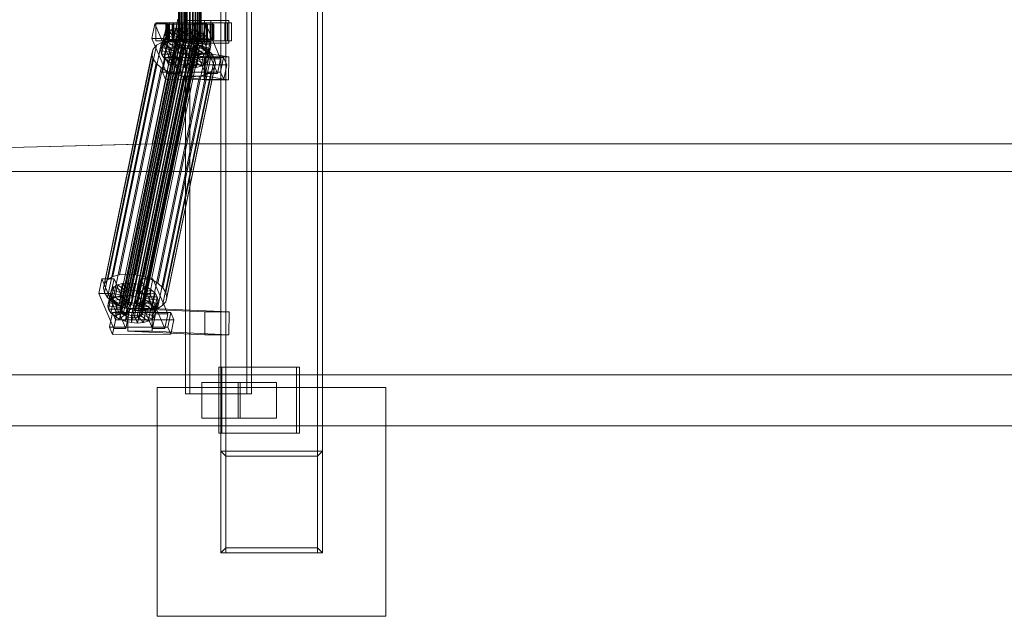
# Model space of a CAD drawing. Header units: millimetres. Extents: x -4395 to 65662, y -65530 to 6847.
# Tile 615 of 656: x 16249 to 17024, y -18600 to -18130. Entities that reach past the tile are written whole.
import ezdxf

# ---------------------------------------------------------------- set-up
doc = ezdxf.new("R2010")
doc.units = ezdxf.units.MM
doc.layers.add('superior_C02', color=7, linetype='Continuous', lineweight=0)

msp = doc.modelspace()

# ---------------------------------------------------------------- linework, layer by layer
at = {"layer": 'superior_C02'}
for p, q in [((16406.947, -17450), (16406.947, -18550)), ((16410.947, -18550), (16410.947, -17450)), ((16482.947, -17450), (16482.947, -18550)), ((16486.947, -18550), (16486.947, -17450)), ((16379.065, -17575), (16379.065, -18425)), ((16382.642, -18425), (16382.642, -17575)), ((16427.556, -18425), (16427.556, -17575)), ((16431.133, -17575), (16431.133, -18425)), ((16373.574, -18148), (16373.574, -17852)), ((16373.785, -18148), (16373.785, -17852)), ((16373.975, -18148), (16373.975, -17852)), ((16374.595, -18148), (16374.595, -17852)), ((16374.962, -18148), (16374.962, -17852)), ((16375.948, -18148), (16375.948, -17852)), ((16376.467, -18148), (16376.467, -17852)), ((16377.752, -18148), (16377.752, -17852)), ((16378.388, -18148), (16378.388, -17852)), ((16379.884, -18148), (16379.884, -17852)), ((16380.594, -18148), (16380.594, -17852)), ((16382.199, -18148), (16382.199, -17852)), ((16382.934, -18148), (16382.934, -17852)), ((16384.539, -18148), (16384.539, -17852)), ((16385.249, -18148), (16385.249, -17852)), ((16386.744, -18148), (16386.744, -17852)), ((16387.381, -18148), (16387.381, -17852)), ((16388.665, -18148), (16388.665, -17852)), ((16389.185, -18148), (16389.185, -17852)), ((16390.17, -18148), (16390.17, -17852)), ((16390.538, -18148), (16390.538, -17852)), ((16391.157, -17852), (16391.157, -18148)), ((16391.347, -18148), (16391.347, -17852)), ((16391.559, -18148), (16391.559, -17852)), ((16373.217, -18130), (16352.815, -18228.298)), ((16354.593, -18228.298), (16374.996, -18130)), ((16398.967, -18131), (16379.876, -18131)), ((16379.876, -18131), (16379.876, -18149)), ((16394.063, -18131), (16379.876, -18131)), ((16394.063, -18149), (16394.063, -18131)), ((16394.063, -18131), (16413.154, -18131)), ((16398.967, -18149), (16398.967, -18131)), ((16398.967, -18131), (16413.154, -18131)), ((16413.154, -18131), (16413.154, -18149)), ((16354.977, -18133.859), (16352.597, -18145.327)), ((16364.523, -18133.847), (16354.977, -18133.859)), ((16366.728, -18161.391), (16354.977, -18133.859)), ((16365.211, -18133), (16355.665, -18133)), ((16355.665, -18133), (16355.665, -18147)), ((16369.972, -18133), (16355.665, -18133)), ((16362.142, -18145.315), (16364.523, -18133.847)), ((16364.028, -18134), (16363.582, -18134)), ((16363.582, -18134), (16373.574, -18134)), ((16363.582, -18146), (16363.582, -18134)), ((16363.582, -18134), (16364.43, -18134)), ((16365.737, -18134), (16364.028, -18134)), ((16364.028, -18134), (16373.785, -18134)), ((16364.028, -18146), (16364.028, -18134)), ((16367.387, -18138.419), (16364.37, -18140.156)), ((16364.43, -18134), (16373.975, -18134)), ((16364.43, -18146), (16364.43, -18134)), ((16364.43, -18134), (16366.513, -18134)), ((16364.523, -18133.847), (16376.273, -18161.379)), ((16365.211, -18147), (16365.211, -18133)), ((16365.211, -18133), (16379.517, -18133)), ((16365.347, -18148.249), (16367.387, -18138.419)), ((16368.594, -18134), (16365.737, -18134)), ((16365.737, -18134), (16374.595, -18134)), ((16365.737, -18146), (16365.737, -18134)), ((16412.331, -18133), (16366.512, -18133)), ((16366.512, -18133), (16366.512, -18147)), ((16369.493, -18133), (16366.512, -18133)), ((16366.513, -18134), (16374.962, -18134)), ((16366.513, -18146), (16366.513, -18134)), ((16366.513, -18134), (16369.691, -18134)), ((16371.296, -18137.325), (16367.387, -18138.419)), ((16367.387, -18138.419), (16374.28, -18143.38)), ((16372.402, -18134), (16368.594, -18134)), ((16368.594, -18134), (16375.948, -18134)), ((16368.594, -18146), (16368.594, -18134)), ((16369.256, -18147.155), (16371.296, -18137.325)), ((16369.493, -18147), (16369.493, -18133)), ((16369.493, -18133), (16415.311, -18133)), ((16369.691, -18134), (16376.467, -18134)), ((16369.691, -18146), (16369.691, -18134)), ((16369.691, -18134), (16373.746, -18134)), ((16369.972, -18147), (16369.972, -18133)), ((16369.972, -18133), (16379.517, -18133)), ((16375.832, -18136.948), (16371.296, -18137.325)), ((16371.296, -18137.325), (16376.131, -18142.862)), ((16376.903, -18134), (16372.402, -18134)), ((16372.402, -18134), (16377.752, -18134)), ((16372.402, -18146), (16372.402, -18134)), ((16373.574, -18134), (16373.785, -18134)), ((16373.574, -18134), (16373.574, -18146)), ((16373.975, -18134), (16373.574, -18134)), ((16373.746, -18134), (16378.388, -18134)), ((16373.746, -18146), (16373.746, -18134)), ((16373.746, -18134), (16378.402, -18134)), ((16373.785, -18134), (16374.595, -18134)), ((16373.785, -18134), (16373.785, -18146)), ((16373.792, -18146.777), (16375.832, -18136.948)), ((16373.975, -18134), (16373.975, -18146)), ((16374.962, -18134), (16373.975, -18134)), ((16374.595, -18134), (16375.948, -18134)), ((16374.595, -18134), (16374.595, -18146)), ((16374.962, -18134), (16374.962, -18146)), ((16376.467, -18134), (16374.962, -18134)), ((16380.684, -18137.313), (16375.832, -18136.948)), ((16375.832, -18136.948), (16378.28, -18142.683)), ((16375.948, -18134), (16377.752, -18134)), ((16375.948, -18134), (16375.948, -18146)), ((16376.467, -18134), (16376.467, -18146)), ((16378.388, -18134), (16376.467, -18134)), ((16381.79, -18134), (16376.903, -18134)), ((16376.903, -18134), (16379.884, -18134)), ((16376.903, -18146), (16376.903, -18134)), ((16377.752, -18134), (16379.884, -18134)), ((16377.752, -18134), (16377.752, -18146)), ((16378.388, -18134), (16378.388, -18146)), ((16380.594, -18134), (16378.388, -18134)), ((16378.402, -18134), (16380.594, -18134)), ((16378.402, -18146), (16378.402, -18134)), ((16378.402, -18134), (16383.342, -18134)), ((16378.644, -18147.143), (16380.684, -18137.313)), ((16379.517, -18133), (16379.517, -18147)), ((16379.884, -18134), (16382.199, -18134)), ((16379.884, -18134), (16379.884, -18146)), ((16380.684, -18137.313), (16380.578, -18142.856)), ((16380.594, -18134), (16380.594, -18146)), ((16382.934, -18134), (16380.594, -18134)), ((16385.523, -18138.396), (16380.684, -18137.313)), ((16386.73, -18134), (16381.79, -18134)), ((16381.79, -18134), (16382.199, -18134)), ((16381.79, -18146), (16381.79, -18134)), ((16382.199, -18134), (16384.539, -18134)), ((16382.199, -18134), (16382.199, -18146)), ((16385.523, -18138.396), (16382.871, -18143.369)), ((16383.342, -18134), (16382.934, -18134)), ((16382.934, -18134), (16382.934, -18146)), ((16385.249, -18134), (16382.934, -18134)), ((16385.523, -18133.821), (16383.142, -18145.289)), ((16383.342, -18146), (16383.342, -18134)), ((16383.342, -18134), (16388.229, -18134)), ((16383.483, -18148.226), (16385.523, -18138.396)), ((16386.73, -18134), (16384.539, -18134)), ((16384.539, -18134), (16386.744, -18134)), ((16384.539, -18134), (16384.539, -18146)), ((16388.229, -18134), (16385.249, -18134)), ((16385.249, -18134), (16385.249, -18146)), ((16387.381, -18134), (16385.249, -18134)), ((16395.068, -18133.809), (16385.523, -18133.821)), ((16397.273, -18161.353), (16385.523, -18133.821)), ((16390.019, -18140.123), (16385.523, -18138.396)), ((16395.757, -18133), (16386.211, -18133)), ((16386.211, -18133), (16386.211, -18147)), ((16400.518, -18133), (16386.211, -18133)), ((16391.386, -18134), (16386.73, -18134)), ((16386.73, -18146), (16386.73, -18134)), ((16391.386, -18134), (16386.744, -18134)), ((16386.744, -18134), (16388.665, -18134)), ((16386.744, -18134), (16386.744, -18146)), ((16392.73, -18134), (16387.381, -18134)), ((16387.381, -18134), (16387.381, -18146)), ((16389.185, -18134), (16387.381, -18134)), ((16388.229, -18146), (16388.229, -18134)), ((16388.229, -18134), (16392.73, -18134)), ((16395.441, -18134), (16388.665, -18134)), ((16388.665, -18134), (16390.17, -18134)), ((16388.665, -18134), (16388.665, -18146)), ((16396.539, -18134), (16389.185, -18134)), ((16389.185, -18134), (16389.185, -18146)), ((16390.538, -18134), (16389.185, -18134)), ((16398.619, -18134), (16390.17, -18134)), ((16390.17, -18134), (16391.157, -18134)), ((16390.17, -18134), (16390.17, -18146)), ((16399.395, -18134), (16390.538, -18134)), ((16390.538, -18134), (16390.538, -18146)), ((16391.347, -18134), (16390.538, -18134)), ((16391.157, -18134), (16400.703, -18134)), ((16391.157, -18146), (16391.157, -18134)), ((16391.157, -18134), (16391.559, -18134)), ((16401.104, -18134), (16391.347, -18134)), ((16391.347, -18134), (16391.347, -18146)), ((16391.559, -18134), (16391.347, -18134)), ((16395.441, -18134), (16391.386, -18134)), ((16391.386, -18146), (16391.386, -18134)), ((16401.55, -18134), (16391.559, -18134)), ((16391.559, -18134), (16391.559, -18146)), ((16392.688, -18145.277), (16395.068, -18133.809)), ((16392.73, -18146), (16392.73, -18134)), ((16392.73, -18134), (16396.539, -18134)), ((16395.068, -18133.809), (16406.819, -18161.341)), ((16398.619, -18134), (16395.441, -18134)), ((16395.441, -18146), (16395.441, -18134)), ((16395.757, -18147), (16395.757, -18133)), ((16395.757, -18133), (16410.063, -18133)), ((16396.539, -18146), (16396.539, -18134)), ((16396.539, -18134), (16399.395, -18134)), ((16400.703, -18134), (16398.619, -18134)), ((16398.619, -18146), (16398.619, -18134)), ((16399.395, -18146), (16399.395, -18134)), ((16399.395, -18134), (16401.104, -18134)), ((16400.518, -18147), (16400.518, -18133)), ((16400.518, -18133), (16410.063, -18133)), ((16400.703, -18134), (16400.703, -18146)), ((16401.55, -18134), (16400.703, -18134)), ((16401.104, -18146), (16401.104, -18134)), ((16401.104, -18134), (16401.55, -18134)), ((16401.55, -18146), (16401.55, -18134)), ((16410.063, -18133), (16410.063, -18147)), ((16412.331, -18147), (16412.331, -18133)), ((16412.331, -18133), (16415.311, -18133)), ((16415.311, -18133), (16415.311, -18147)), ((16327.227, -18331.197), (16365.481, -18146.887)), ((16327.579, -18358.68), (16371.955, -18144.881)), ((16327.857, -18360.017), (16372.232, -18146.218)), ((16327.906, -18357.434), (16372.282, -18143.635)), ((16328.815, -18356.363), (16373.191, -18142.565)), ((16330.244, -18355.541), (16374.62, -18141.742)), ((16332.096, -18355.022), (16376.471, -18141.224)), ((16333.29, -18330.692), (16371.545, -18146.383)), ((16334.244, -18354.844), (16378.62, -18141.045)), ((16336.543, -18355.017), (16380.918, -18141.218)), ((16338.835, -18355.53), (16383.211, -18141.731)), ((16339.777, -18331.181), (16378.032, -18146.872)), ((16340.964, -18356.348), (16385.34, -18142.549)), ((16342.786, -18357.415), (16387.161, -18143.617)), ((16344.176, -18358.659), (16388.551, -18144.861)), ((16389.414, -18146.196), (16345.039, -18359.995)), ((16352.597, -18145.327), (16362.142, -18145.315)), ((16352.597, -18145.327), (16364.347, -18172.859)), ((16359.721, -18154.877), (16361.761, -18145.047)), ((16365.481, -18146.887), (16360.255, -18148.35)), ((16360.411, -18152.246), (16362.451, -18142.416)), ((16362.451, -18142.416), (16361.761, -18145.047)), ((16361.761, -18145.047), (16371.615, -18146.52)), ((16361.761, -18145.047), (16362.347, -18147.868)), ((16373.893, -18172.847), (16362.142, -18145.315)), ((16362.33, -18149.985), (16364.37, -18140.156)), ((16364.37, -18140.156), (16362.451, -18142.416)), ((16362.451, -18142.416), (16371.942, -18145.274)), ((16373.574, -18146), (16363.582, -18146)), ((16363.582, -18146), (16364.028, -18146)), ((16364.43, -18146), (16363.582, -18146)), ((16373.785, -18146), (16364.028, -18146)), ((16364.028, -18146), (16365.737, -18146)), ((16364.37, -18140.156), (16372.85, -18144.203)), ((16373.975, -18146), (16364.43, -18146)), ((16366.513, -18146), (16364.43, -18146)), ((16371.545, -18146.383), (16365.481, -18146.887)), ((16374.595, -18146), (16365.737, -18146)), ((16365.737, -18146), (16368.594, -18146)), ((16374.962, -18146), (16366.513, -18146)), ((16369.691, -18146), (16366.513, -18146)), ((16375.948, -18146), (16368.594, -18146)), ((16368.594, -18146), (16372.402, -18146)), ((16369.256, -18147.155), (16373.792, -18146.777)), ((16371.615, -18146.52), (16369.574, -18156.35)), ((16376.467, -18146), (16369.691, -18146)), ((16373.746, -18146), (16369.691, -18146)), ((16371.942, -18145.274), (16369.901, -18155.103)), ((16372.85, -18144.203), (16370.81, -18154.033)), ((16378.032, -18146.872), (16371.545, -18146.383)), ((16371.615, -18146.52), (16371.942, -18145.274)), ((16371.892, -18147.856), (16371.615, -18146.52)), ((16371.942, -18145.274), (16372.85, -18144.203)), ((16372.282, -18143.635), (16371.955, -18144.881)), ((16371.955, -18144.881), (16372.232, -18146.218)), ((16372.232, -18146.218), (16373.095, -18147.554)), ((16374.28, -18143.38), (16372.239, -18153.21)), ((16373.191, -18142.565), (16372.282, -18143.635)), ((16377.752, -18146), (16372.402, -18146)), ((16372.402, -18146), (16376.903, -18146)), ((16372.85, -18144.203), (16374.28, -18143.38)), ((16374.62, -18141.742), (16373.191, -18142.565)), ((16373.785, -18146), (16373.574, -18146)), ((16373.574, -18146), (16373.975, -18146)), ((16378.388, -18146), (16373.746, -18146)), ((16378.402, -18146), (16373.746, -18146)), ((16374.595, -18146), (16373.785, -18146)), ((16376.24, -18152.513), (16373.792, -18146.777)), ((16373.792, -18146.777), (16378.644, -18147.143)), ((16373.975, -18146), (16374.962, -18146)), ((16376.131, -18142.862), (16374.091, -18152.692)), ((16374.28, -18143.38), (16376.131, -18142.862)), ((16375.948, -18146), (16374.595, -18146)), ((16376.471, -18141.224), (16374.62, -18141.742)), ((16374.962, -18146), (16376.467, -18146)), ((16377.752, -18146), (16375.948, -18146)), ((16376.131, -18142.862), (16378.28, -18142.683)), ((16378.28, -18142.683), (16376.24, -18152.513)), ((16376.467, -18146), (16378.388, -18146)), ((16378.62, -18141.045), (16376.471, -18141.224)), ((16379.884, -18146), (16376.903, -18146)), ((16376.903, -18146), (16381.79, -18146)), ((16379.884, -18146), (16377.752, -18146)), ((16384.501, -18148.32), (16378.032, -18146.872)), ((16378.28, -18142.683), (16380.578, -18142.856)), ((16378.388, -18146), (16380.594, -18146)), ((16380.594, -18146), (16378.402, -18146)), ((16383.342, -18146), (16378.402, -18146)), ((16380.578, -18142.856), (16378.538, -18152.686)), ((16380.918, -18141.218), (16378.62, -18141.045)), ((16382.199, -18146), (16379.884, -18146)), ((16380.578, -18142.856), (16382.871, -18143.369)), ((16380.594, -18146), (16382.934, -18146)), ((16382.871, -18143.369), (16380.83, -18153.199)), ((16383.211, -18141.731), (16380.918, -18141.218)), ((16382.199, -18146), (16381.79, -18146)), ((16381.79, -18146), (16386.73, -18146)), ((16384.539, -18146), (16382.199, -18146)), ((16382.871, -18143.369), (16385, -18144.188)), ((16382.934, -18146), (16383.342, -18146)), ((16382.934, -18146), (16385.249, -18146)), ((16385, -18144.188), (16382.96, -18154.017)), ((16383.142, -18145.289), (16392.688, -18145.277)), ((16383.142, -18145.289), (16394.893, -18172.821)), ((16385.34, -18142.549), (16383.211, -18141.731)), ((16388.229, -18146), (16383.342, -18146)), ((16386.744, -18146), (16384.539, -18146)), ((16384.539, -18146), (16386.73, -18146)), ((16386.821, -18145.255), (16384.781, -18155.085)), ((16390.019, -18140.123), (16385, -18144.188)), ((16385, -18144.188), (16386.821, -18145.255)), ((16385.249, -18146), (16388.229, -18146)), ((16385.249, -18146), (16387.381, -18146)), ((16387.161, -18143.617), (16385.34, -18142.549)), ((16388.211, -18146.499), (16386.171, -18156.329)), ((16386.73, -18146), (16391.386, -18146)), ((16388.665, -18146), (16386.744, -18146)), ((16386.744, -18146), (16391.386, -18146)), ((16393.864, -18142.377), (16386.821, -18145.255)), ((16386.821, -18145.255), (16388.211, -18146.499)), ((16388.551, -18144.861), (16387.161, -18143.617)), ((16387.381, -18146), (16392.73, -18146)), ((16387.381, -18146), (16389.185, -18146)), ((16387.978, -18149.953), (16390.019, -18140.123)), ((16396.798, -18145.003), (16388.211, -18146.499)), ((16388.211, -18146.499), (16389.074, -18147.835)), ((16392.73, -18146), (16388.229, -18146)), ((16389.414, -18146.196), (16388.551, -18144.861)), ((16390.17, -18146), (16388.665, -18146)), ((16388.665, -18146), (16395.441, -18146)), ((16389.185, -18146), (16396.539, -18146)), ((16389.185, -18146), (16390.538, -18146)), ((16389.692, -18147.533), (16389.414, -18146.196)), ((16393.864, -18142.377), (16390.019, -18140.123)), ((16391.157, -18146), (16390.17, -18146)), ((16390.17, -18146), (16398.619, -18146)), ((16390.538, -18146), (16399.395, -18146)), ((16390.538, -18146), (16391.347, -18146)), ((16400.703, -18146), (16391.157, -18146)), ((16391.559, -18146), (16391.157, -18146)), ((16391.347, -18146), (16401.104, -18146)), ((16391.347, -18146), (16391.559, -18146)), ((16391.386, -18146), (16395.441, -18146)), ((16391.559, -18146), (16401.55, -18146)), ((16391.824, -18152.207), (16393.864, -18142.377)), ((16404.438, -18172.809), (16392.688, -18145.277)), ((16396.539, -18146), (16392.73, -18146)), ((16396.798, -18145.003), (16393.864, -18142.377)), ((16394.757, -18154.833), (16396.798, -18145.003)), ((16395.441, -18146), (16398.619, -18146)), ((16399.395, -18146), (16396.539, -18146)), ((16398.62, -18147.823), (16396.798, -18145.003)), ((16398.619, -18146), (16400.703, -18146)), ((16401.104, -18146), (16399.395, -18146)), ((16400.703, -18146), (16401.55, -18146)), ((16401.55, -18146), (16401.104, -18146)), ((16315.402, -18338.003), (16353.656, -18153.694)), ((16317.967, -18334.981), (16356.222, -18150.672)), ((16322, -18332.659), (16360.255, -18148.35)), ((16328.72, -18361.352), (16373.095, -18147.554)), ((16330.109, -18362.596), (16374.485, -18148.798)), ((16331.931, -18363.664), (16376.306, -18149.865)), ((16334.06, -18364.482), (16378.436, -18150.683)), ((16336.352, -18364.995), (16380.728, -18151.196)), ((16338.651, -18365.168), (16383.026, -18151.369)), ((16340.799, -18364.989), (16385.175, -18151.191)), ((16342.651, -18364.471), (16387.027, -18150.672)), ((16344.08, -18363.648), (16388.456, -18149.85)), ((16344.989, -18362.578), (16389.365, -18148.779)), ((16345.316, -18361.332), (16389.692, -18147.533)), ((16346.246, -18332.629), (16384.501, -18148.32)), ((16352.255, -18334.938), (16390.51, -18150.629)), ((16353.656, -18153.694), (16352.734, -18157.211)), ((16356.222, -18150.672), (16353.656, -18153.694)), ((16355.665, -18147), (16365.211, -18147)), ((16355.665, -18147), (16369.972, -18147)), ((16360.255, -18148.35), (16356.222, -18150.672)), ((16357.396, -18337.95), (16395.651, -18153.641)), ((16359.721, -18154.877), (16360.411, -18152.246)), ((16360.306, -18157.698), (16362.347, -18147.868)), ((16360.411, -18152.246), (16362.33, -18149.985)), ((16369.901, -18155.103), (16360.411, -18152.246)), ((16362.128, -18160.518), (16364.168, -18150.688)), ((16362.33, -18149.985), (16365.347, -18148.249)), ((16370.81, -18154.033), (16362.33, -18149.985)), ((16362.347, -18147.868), (16371.892, -18147.856)), ((16362.347, -18147.868), (16364.168, -18150.688)), ((16364.168, -18150.688), (16372.755, -18149.192)), ((16364.168, -18150.688), (16367.102, -18153.314)), ((16365.062, -18163.144), (16367.102, -18153.314)), ((16379.517, -18147), (16365.211, -18147)), ((16365.347, -18148.249), (16369.256, -18147.155)), ((16372.239, -18153.21), (16365.347, -18148.249)), ((16366.512, -18147), (16412.331, -18147)), ((16366.512, -18147), (16369.493, -18147)), ((16367.102, -18153.314), (16374.145, -18150.436)), ((16367.102, -18153.314), (16370.948, -18155.567)), ((16374.091, -18152.692), (16369.256, -18147.155)), ((16415.311, -18147), (16369.493, -18147)), ((16371.892, -18147.856), (16369.852, -18157.686)), ((16370.81, -18154.033), (16369.901, -18155.103)), ((16379.517, -18147), (16369.972, -18147)), ((16372.755, -18149.192), (16370.715, -18159.022)), ((16372.239, -18153.21), (16370.81, -18154.033)), ((16370.948, -18155.567), (16375.966, -18151.503)), ((16372.755, -18149.192), (16371.892, -18147.856)), ((16374.145, -18150.436), (16372.104, -18160.266)), ((16374.091, -18152.692), (16372.239, -18153.21)), ((16374.145, -18150.436), (16372.755, -18149.192)), ((16373.095, -18147.554), (16374.485, -18148.798)), ((16373.975, -18148), (16373.574, -18148)), ((16373.574, -18148), (16373.785, -18148)), ((16373.785, -18148), (16374.595, -18148)), ((16375.966, -18151.503), (16373.926, -18161.333)), ((16374.962, -18148), (16373.975, -18148)), ((16376.24, -18152.513), (16374.091, -18152.692)), ((16375.966, -18151.503), (16374.145, -18150.436)), ((16374.485, -18148.798), (16376.306, -18149.865)), ((16374.595, -18148), (16375.948, -18148)), ((16376.467, -18148), (16374.962, -18148)), ((16375.443, -18157.295), (16378.096, -18152.321)), ((16375.948, -18148), (16377.752, -18148)), ((16378.096, -18152.321), (16375.966, -18151.503)), ((16378.096, -18152.321), (16376.055, -18162.151)), ((16378.538, -18152.686), (16376.24, -18152.513)), ((16376.306, -18149.865), (16378.436, -18150.683)), ((16378.388, -18148), (16376.467, -18148)), ((16377.752, -18148), (16379.884, -18148)), ((16380.388, -18152.835), (16378.096, -18152.321)), ((16380.388, -18152.835), (16378.348, -18162.664)), ((16380.594, -18148), (16378.388, -18148)), ((16378.436, -18150.683), (16380.728, -18151.196)), ((16378.538, -18152.686), (16378.644, -18147.143)), ((16380.83, -18153.199), (16378.538, -18152.686)), ((16378.644, -18147.143), (16383.483, -18148.226)), ((16379.876, -18149), (16398.967, -18149)), ((16394.063, -18149), (16379.876, -18149)), ((16379.884, -18148), (16382.199, -18148)), ((16380.282, -18158.378), (16380.388, -18152.835)), ((16382.686, -18153.008), (16380.388, -18152.835)), ((16382.934, -18148), (16380.594, -18148)), ((16382.686, -18153.008), (16380.646, -18162.837)), ((16380.728, -18151.196), (16383.026, -18151.369)), ((16380.83, -18153.199), (16383.483, -18148.226)), ((16382.96, -18154.017), (16380.83, -18153.199)), ((16382.199, -18148), (16384.539, -18148)), ((16384.835, -18152.829), (16382.686, -18153.008)), ((16385.134, -18158.743), (16382.686, -18153.008)), ((16384.835, -18152.829), (16382.795, -18162.659)), ((16385.249, -18148), (16382.934, -18148)), ((16382.96, -18154.017), (16387.978, -18149.953)), ((16384.781, -18155.085), (16382.96, -18154.017)), ((16383.026, -18151.369), (16385.175, -18151.191)), ((16383.483, -18148.226), (16387.978, -18149.953)), ((16390.51, -18150.629), (16384.501, -18148.32)), ((16384.539, -18148), (16386.744, -18148)), ((16386.687, -18152.311), (16384.646, -18162.14)), ((16384.781, -18155.085), (16391.824, -18152.207)), ((16386.687, -18152.311), (16384.835, -18152.829)), ((16389.67, -18158.366), (16384.835, -18152.829)), ((16385.175, -18151.191), (16387.027, -18150.672)), ((16387.381, -18148), (16385.249, -18148)), ((16388.116, -18151.488), (16386.075, -18161.318)), ((16386.211, -18147), (16395.757, -18147)), ((16386.211, -18147), (16400.518, -18147)), ((16388.116, -18151.488), (16386.687, -18152.311)), ((16393.579, -18157.272), (16386.687, -18152.311)), ((16386.744, -18148), (16388.665, -18148)), ((16389.025, -18150.417), (16386.984, -18160.247)), ((16387.027, -18150.672), (16388.456, -18149.85)), ((16387.034, -18157.665), (16389.074, -18147.835)), ((16389.352, -18149.171), (16387.311, -18159.001)), ((16389.185, -18148), (16387.381, -18148)), ((16387.978, -18149.953), (16391.824, -18152.207)), ((16389.025, -18150.417), (16388.116, -18151.488)), ((16396.596, -18155.535), (16388.116, -18151.488)), ((16388.456, -18149.85), (16389.365, -18148.779)), ((16388.665, -18148), (16390.17, -18148)), ((16389.352, -18149.171), (16389.025, -18150.417)), ((16398.515, -18153.275), (16389.025, -18150.417)), ((16389.074, -18147.835), (16398.62, -18147.823)), ((16389.074, -18147.835), (16389.352, -18149.171)), ((16390.538, -18148), (16389.185, -18148)), ((16399.205, -18150.644), (16389.352, -18149.171)), ((16389.365, -18148.779), (16389.692, -18147.533)), ((16390.17, -18148), (16391.157, -18148)), ((16395.651, -18153.641), (16390.51, -18150.629)), ((16391.347, -18148), (16390.538, -18148)), ((16391.157, -18148), (16391.559, -18148)), ((16391.559, -18148), (16391.347, -18148)), ((16391.824, -18152.207), (16394.757, -18154.833)), ((16413.154, -18149), (16394.063, -18149)), ((16399.573, -18157.152), (16395.651, -18153.641)), ((16410.063, -18147), (16395.757, -18147)), ((16396.475, -18163.105), (16398.515, -18153.275)), ((16398.62, -18147.823), (16396.579, -18157.653)), ((16396.596, -18155.535), (16398.515, -18153.275)), ((16397.165, -18160.474), (16399.205, -18150.644)), ((16398.515, -18153.275), (16399.205, -18150.644)), ((16399.205, -18150.644), (16398.62, -18147.823)), ((16413.154, -18149), (16398.967, -18149)), ((16410.063, -18147), (16400.518, -18147)), ((16415.311, -18147), (16412.331, -18147)), ((16314.479, -18341.52), (16352.734, -18157.211)), ((16315.262, -18345.291), (16353.517, -18160.982)), ((16352.734, -18157.211), (16353.517, -18160.982)), ((16353.517, -18160.982), (16355.953, -18164.752)), ((16369.574, -18156.35), (16359.721, -18154.877)), ((16360.306, -18157.698), (16359.721, -18154.877)), ((16369.852, -18157.686), (16360.306, -18157.698)), ((16362.128, -18160.518), (16360.306, -18157.698)), ((16363.374, -18160.247), (16360.994, -18171.715)), ((16361.318, -18341.461), (16399.573, -18157.152)), ((16370.715, -18159.022), (16362.128, -18160.518)), ((16365.062, -18163.144), (16362.128, -18160.518)), ((16409.193, -18160.19), (16363.374, -18160.247)), ((16365.822, -18165.983), (16363.374, -18160.247)), ((16402.008, -18160.922), (16363.754, -18345.231)), ((16364.347, -18172.859), (16366.728, -18161.391)), ((16372.104, -18160.266), (16365.062, -18163.144)), ((16366.728, -18161.391), (16376.273, -18161.379)), ((16368.907, -18165.397), (16370.948, -18155.567)), ((16373.926, -18161.333), (16368.907, -18165.397)), ((16369.901, -18155.103), (16369.574, -18156.35)), ((16369.574, -18156.35), (16369.852, -18157.686)), ((16369.852, -18157.686), (16370.715, -18159.022)), ((16370.715, -18159.022), (16372.104, -18160.266)), ((16370.948, -18155.567), (16375.443, -18157.295)), ((16372.104, -18160.266), (16373.926, -18161.333)), ((16373.403, -18167.125), (16375.443, -18157.295)), ((16376.055, -18162.151), (16373.403, -18167.125)), ((16376.273, -18161.379), (16373.893, -18172.847)), ((16373.926, -18161.333), (16376.055, -18162.151)), ((16375.672, -18156.962), (16375.424, -18174.943)), ((16375.443, -18157.295), (16380.282, -18158.378)), ((16394.763, -18156.962), (16375.672, -18156.962)), ((16394.181, -18159.83), (16375.672, -18156.962)), ((16376.055, -18162.151), (16378.348, -18162.664)), ((16378.242, -18168.208), (16380.282, -18158.378)), ((16380.282, -18158.378), (16385.134, -18158.743)), ((16382.795, -18162.659), (16384.646, -18162.14)), ((16383.094, -18168.573), (16385.134, -18158.743)), ((16384.646, -18162.14), (16386.075, -18161.318)), ((16384.646, -18162.14), (16391.539, -18167.102)), ((16386.171, -18156.329), (16384.781, -18155.085)), ((16385.134, -18158.743), (16389.67, -18158.366)), ((16386.075, -18161.318), (16386.984, -18160.247)), ((16386.075, -18161.318), (16394.556, -18165.365)), ((16386.171, -18156.329), (16394.757, -18154.833)), ((16387.034, -18157.665), (16386.171, -18156.329)), ((16386.984, -18160.247), (16387.311, -18159.001)), ((16386.984, -18160.247), (16396.475, -18163.105)), ((16396.579, -18157.653), (16387.034, -18157.665)), ((16387.311, -18159.001), (16387.034, -18157.665)), ((16387.311, -18159.001), (16397.165, -18160.474)), ((16387.63, -18168.196), (16389.67, -18158.366)), ((16389.67, -18158.366), (16393.579, -18157.272)), ((16391.539, -18167.102), (16393.579, -18157.272)), ((16393.579, -18157.272), (16396.596, -18155.535)), ((16393.933, -18177.811), (16394.181, -18159.83)), ((16394.181, -18159.83), (16413.272, -18159.83)), ((16394.515, -18174.943), (16394.763, -18156.962)), ((16394.556, -18165.365), (16396.596, -18155.535)), ((16394.757, -18154.833), (16396.579, -18157.653)), ((16394.763, -18156.962), (16413.272, -18159.83)), ((16394.893, -18172.821), (16397.273, -18161.353)), ((16397.165, -18160.474), (16396.475, -18163.105)), ((16396.579, -18157.653), (16397.165, -18160.474)), ((16397.273, -18161.353), (16406.819, -18161.341)), ((16402.008, -18160.922), (16399.573, -18157.152)), ((16402.792, -18164.693), (16402.008, -18160.922)), ((16406.819, -18161.341), (16404.438, -18172.809)), ((16406.812, -18171.658), (16409.193, -18160.19)), ((16409.193, -18160.19), (16411.641, -18165.926)), ((16413.272, -18159.83), (16413.024, -18177.811)), ((16317.698, -18349.061), (16355.953, -18164.752)), ((16321.62, -18352.572), (16359.875, -18168.263)), ((16355.953, -18164.752), (16359.875, -18168.263)), ((16359.875, -18168.263), (16365.015, -18171.275)), ((16363.442, -18177.451), (16365.822, -18165.983)), ((16363.614, -18352.519), (16401.869, -18168.21)), ((16364.537, -18349.002), (16402.792, -18164.693)), ((16368.907, -18165.397), (16365.062, -18163.144)), ((16365.822, -18165.983), (16411.641, -18165.926)), ((16373.403, -18167.125), (16368.907, -18165.397)), ((16378.242, -18168.208), (16373.403, -18167.125)), ((16378.348, -18162.664), (16378.242, -18168.208)), ((16383.094, -18168.573), (16378.242, -18168.208)), ((16378.348, -18162.664), (16380.646, -18162.837)), ((16380.646, -18162.837), (16382.795, -18162.659)), ((16380.646, -18162.837), (16383.094, -18168.573)), ((16382.795, -18162.659), (16387.63, -18168.196)), ((16387.63, -18168.196), (16383.094, -18168.573)), ((16391.539, -18167.102), (16387.63, -18168.196)), ((16394.556, -18165.365), (16391.539, -18167.102)), ((16396.475, -18163.105), (16394.556, -18165.365)), ((16399.304, -18171.232), (16401.869, -18168.21)), ((16401.869, -18168.21), (16402.792, -18164.693)), ((16411.641, -18165.926), (16409.261, -18177.394)), ((16326.761, -18355.584), (16365.015, -18171.275)), ((16332.77, -18357.893), (16371.025, -18173.584)), ((16339.239, -18359.341), (16377.494, -18175.032)), ((16345.726, -18359.83), (16383.981, -18175.521)), ((16351.789, -18359.326), (16390.044, -18175.016)), ((16357.016, -18357.863), (16395.27, -18173.554)), ((16360.994, -18171.715), (16406.812, -18171.658)), ((16360.994, -18171.715), (16363.442, -18177.451)), ((16361.049, -18355.541), (16399.304, -18171.232)), ((16409.261, -18177.394), (16363.442, -18177.451)), ((16373.893, -18172.847), (16364.347, -18172.859)), ((16365.015, -18171.275), (16371.025, -18173.584)), ((16371.025, -18173.584), (16377.494, -18175.032)), ((16375.424, -18174.943), (16394.515, -18174.943)), ((16393.933, -18177.811), (16375.424, -18174.943)), ((16377.494, -18175.032), (16383.981, -18175.521)), ((16383.981, -18175.521), (16390.044, -18175.016)), ((16390.044, -18175.016), (16395.27, -18173.554)), ((16413.024, -18177.811), (16393.933, -18177.811)), ((16413.024, -18177.811), (16394.515, -18174.943)), ((16404.438, -18172.809), (16394.893, -18172.821)), ((16395.27, -18173.554), (16399.304, -18171.232)), ((16409.261, -18177.394), (16406.812, -18171.658)), ((16352.815, -18228.298), (15456.681, -18250)), ((15458.459, -18250), (16354.593, -18228.298)), ((16352.815, -18228.298), (16354.593, -18228.298)), ((17288.772, -18228.298), (16352.815, -18228.298)), ((16354.593, -18228.298), (17290.55, -18228.298)), ((24634.01, -18250), (15575.415, -18250)), ((15576.913, -18250), (24635.508, -18250)), ((16317.967, -18334.981), (16322, -18332.659)), ((16322, -18332.659), (16327.227, -18331.197)), ((16327.227, -18331.197), (16333.29, -18330.692)), ((16333.29, -18330.692), (16339.777, -18331.181)), ((16339.777, -18331.181), (16346.246, -18332.629)), ((16346.246, -18332.629), (16352.255, -18334.938)), ((16313.322, -18334.551), (16310.942, -18346.02)), ((16322.867, -18334.539), (16313.322, -18334.551)), ((16325.073, -18362.083), (16313.322, -18334.551)), ((16314.479, -18341.52), (16315.402, -18338.003)), ((16315.402, -18338.003), (16317.967, -18334.981)), ((16320.487, -18346.008), (16322.867, -18334.539)), ((16325.732, -18339.111), (16322.715, -18340.848)), ((16322.867, -18334.539), (16334.618, -18362.071)), ((16323.691, -18348.941), (16325.732, -18339.111)), ((16329.641, -18338.017), (16325.732, -18339.111)), ((16325.732, -18339.111), (16332.624, -18344.073)), ((16327.601, -18347.847), (16329.641, -18338.017)), ((16334.177, -18337.64), (16329.641, -18338.017)), ((16329.641, -18338.017), (16334.476, -18343.554)), ((16332.136, -18347.47), (16334.177, -18337.64)), ((16339.029, -18338.005), (16334.177, -18337.64)), ((16334.177, -18337.64), (16336.625, -18343.376)), ((16336.989, -18347.835), (16339.029, -18338.005)), ((16339.029, -18338.005), (16338.923, -18343.549)), ((16343.868, -18339.088), (16339.029, -18338.005)), ((16343.868, -18339.088), (16341.215, -18344.062)), ((16343.868, -18334.513), (16341.487, -18345.981)), ((16341.828, -18348.918), (16343.868, -18339.088)), ((16353.413, -18334.501), (16343.868, -18334.513)), ((16355.618, -18362.045), (16343.868, -18334.513)), ((16348.363, -18340.816), (16343.868, -18339.088)), ((16351.033, -18345.969), (16353.413, -18334.501)), ((16352.255, -18334.938), (16357.396, -18337.95)), ((16353.413, -18334.501), (16365.164, -18362.033)), ((16357.396, -18337.95), (16361.318, -18341.461)), ((16310.942, -18346.02), (16320.487, -18346.008)), ((16310.942, -18346.02), (16322.692, -18373.551)), ((16315.262, -18345.291), (16314.479, -18341.52)), ((16317.698, -18349.061), (16315.262, -18345.291)), ((16318.065, -18355.569), (16320.106, -18345.739)), ((16318.755, -18352.938), (16320.796, -18343.108)), ((16320.796, -18343.108), (16320.106, -18345.739)), ((16320.106, -18345.739), (16329.96, -18347.212)), ((16320.106, -18345.739), (16320.692, -18348.56)), ((16332.238, -18373.539), (16320.487, -18346.008)), ((16320.674, -18350.678), (16322.715, -18340.848)), ((16322.715, -18340.848), (16320.796, -18343.108)), ((16320.796, -18343.108), (16330.286, -18345.966)), ((16322.715, -18340.848), (16331.195, -18344.895)), ((16323.691, -18348.941), (16327.601, -18347.847)), ((16327.601, -18347.847), (16332.136, -18347.47)), ((16332.436, -18353.384), (16327.601, -18347.847)), ((16329.96, -18347.212), (16327.919, -18357.042)), ((16330.286, -18345.966), (16328.246, -18355.796)), ((16331.195, -18344.895), (16329.155, -18354.725)), ((16329.96, -18347.212), (16330.286, -18345.966)), ((16330.237, -18348.548), (16329.96, -18347.212)), ((16330.286, -18345.966), (16331.195, -18344.895)), ((16332.624, -18344.073), (16330.584, -18353.902)), ((16331.195, -18344.895), (16332.624, -18344.073)), ((16334.584, -18353.205), (16332.136, -18347.47)), ((16332.136, -18347.47), (16336.989, -18347.835)), ((16334.476, -18343.554), (16332.436, -18353.384)), ((16332.624, -18344.073), (16334.476, -18343.554)), ((16334.476, -18343.554), (16336.625, -18343.376)), ((16336.625, -18343.376), (16334.584, -18353.205)), ((16336.625, -18343.376), (16338.923, -18343.549)), ((16338.923, -18343.549), (16336.883, -18353.378)), ((16336.883, -18353.378), (16336.989, -18347.835)), ((16336.989, -18347.835), (16341.828, -18348.918)), ((16338.923, -18343.549), (16341.215, -18344.062)), ((16341.215, -18344.062), (16339.175, -18353.892)), ((16341.215, -18344.062), (16343.345, -18344.88)), ((16343.345, -18344.88), (16341.304, -18354.71)), ((16341.487, -18345.981), (16351.033, -18345.969)), ((16341.487, -18345.981), (16353.238, -18373.513)), ((16345.166, -18345.947), (16343.126, -18355.777)), ((16348.363, -18340.816), (16343.345, -18344.88)), ((16343.345, -18344.88), (16345.166, -18345.947)), ((16346.556, -18347.191), (16344.516, -18357.021)), ((16352.209, -18343.069), (16345.166, -18345.947)), ((16345.166, -18345.947), (16346.556, -18347.191)), ((16346.323, -18350.645), (16348.363, -18340.816)), ((16355.143, -18345.695), (16346.556, -18347.191)), ((16346.556, -18347.191), (16347.419, -18348.527)), ((16352.209, -18343.069), (16348.363, -18340.816)), ((16350.169, -18352.899), (16352.209, -18343.069)), ((16362.783, -18373.501), (16351.033, -18345.969)), ((16355.143, -18345.695), (16352.209, -18343.069)), ((16353.102, -18355.525), (16355.143, -18345.695)), ((16356.964, -18348.515), (16355.143, -18345.695)), ((16361.318, -18341.461), (16363.754, -18345.231)), ((16363.754, -18345.231), (16364.537, -18349.002)), ((16321.62, -18352.572), (16317.698, -18349.061)), ((16318.065, -18355.569), (16318.755, -18352.938)), ((16327.919, -18357.042), (16318.065, -18355.569)), ((16318.651, -18358.39), (16318.065, -18355.569)), ((16318.651, -18358.39), (16320.692, -18348.56)), ((16318.755, -18352.938), (16320.674, -18350.678)), ((16328.246, -18355.796), (16318.755, -18352.938)), ((16320.473, -18361.21), (16322.513, -18351.38)), ((16320.674, -18350.678), (16323.691, -18348.941)), ((16329.155, -18354.725), (16320.674, -18350.678)), ((16320.692, -18348.56), (16330.237, -18348.548)), ((16320.692, -18348.56), (16322.513, -18351.38)), ((16326.761, -18355.584), (16321.62, -18352.572)), ((16322.513, -18351.38), (16331.1, -18349.884)), ((16322.513, -18351.38), (16325.447, -18354.006)), ((16323.407, -18363.836), (16325.447, -18354.006)), ((16330.584, -18353.902), (16323.691, -18348.941)), ((16325.447, -18354.006), (16332.49, -18351.128)), ((16325.447, -18354.006), (16329.293, -18356.26)), ((16332.77, -18357.893), (16326.761, -18355.584)), ((16328.246, -18355.796), (16327.919, -18357.042)), ((16330.237, -18348.548), (16328.197, -18358.378)), ((16329.155, -18354.725), (16328.246, -18355.796)), ((16328.815, -18356.363), (16330.244, -18355.541)), ((16331.1, -18349.884), (16329.06, -18359.714)), ((16330.584, -18353.902), (16329.155, -18354.725)), ((16329.293, -18356.26), (16334.311, -18352.196)), ((16331.1, -18349.884), (16330.237, -18348.548)), ((16330.244, -18355.541), (16332.096, -18355.022)), ((16332.49, -18351.128), (16330.449, -18360.958)), ((16332.436, -18353.384), (16330.584, -18353.902)), ((16332.49, -18351.128), (16331.1, -18349.884)), ((16332.096, -18355.022), (16334.244, -18354.844)), ((16334.311, -18352.196), (16332.271, -18362.025)), ((16334.584, -18353.205), (16332.436, -18353.384)), ((16334.311, -18352.196), (16332.49, -18351.128)), ((16333.788, -18357.987), (16336.441, -18353.014)), ((16334.244, -18354.844), (16336.543, -18355.017)), ((16336.441, -18353.014), (16334.311, -18352.196)), ((16336.441, -18353.014), (16334.4, -18362.843)), ((16336.883, -18353.378), (16334.584, -18353.205)), ((16338.733, -18353.527), (16336.441, -18353.014)), ((16336.543, -18355.017), (16338.835, -18355.53)), ((16338.733, -18353.527), (16336.692, -18363.357)), ((16339.175, -18353.892), (16336.883, -18353.378)), ((16338.627, -18359.07), (16338.733, -18353.527)), ((16341.031, -18353.7), (16338.733, -18353.527)), ((16338.835, -18355.53), (16340.964, -18356.348)), ((16341.031, -18353.7), (16338.991, -18363.53)), ((16339.175, -18353.892), (16341.828, -18348.918)), ((16341.304, -18354.71), (16339.175, -18353.892)), ((16343.18, -18353.521), (16341.031, -18353.7)), ((16343.479, -18359.436), (16341.031, -18353.7)), ((16343.18, -18353.521), (16341.139, -18363.351)), ((16341.304, -18354.71), (16346.323, -18350.645)), ((16343.126, -18355.777), (16341.304, -18354.71)), ((16341.828, -18348.918), (16346.323, -18350.645)), ((16345.031, -18353.003), (16342.991, -18362.833)), ((16343.126, -18355.777), (16350.169, -18352.899)), ((16344.516, -18357.021), (16343.126, -18355.777)), ((16345.031, -18353.003), (16343.18, -18353.521)), ((16348.015, -18359.058), (16343.18, -18353.521)), ((16346.461, -18352.18), (16344.42, -18362.01)), ((16344.516, -18357.021), (16353.102, -18355.525)), ((16346.461, -18352.18), (16345.031, -18353.003)), ((16351.924, -18357.964), (16345.031, -18353.003)), ((16347.37, -18351.109), (16345.329, -18360.939)), ((16345.379, -18358.357), (16347.419, -18348.527)), ((16347.696, -18349.863), (16345.656, -18359.693)), ((16346.323, -18350.645), (16350.169, -18352.899)), ((16347.37, -18351.109), (16346.461, -18352.18)), ((16354.941, -18356.228), (16346.461, -18352.18)), ((16347.696, -18349.863), (16347.37, -18351.109)), ((16356.86, -18353.967), (16347.37, -18351.109)), ((16347.419, -18348.527), (16356.964, -18348.515)), ((16347.419, -18348.527), (16347.696, -18349.863)), ((16357.55, -18351.336), (16347.696, -18349.863)), ((16350.169, -18352.899), (16353.102, -18355.525)), ((16353.102, -18355.525), (16354.924, -18358.345)), ((16354.82, -18363.797), (16356.86, -18353.967)), ((16356.964, -18348.515), (16354.924, -18358.345)), ((16354.941, -18356.228), (16356.86, -18353.967)), ((16355.51, -18361.166), (16357.55, -18351.336)), ((16356.86, -18353.967), (16357.55, -18351.336)), ((16357.55, -18351.336), (16356.964, -18348.515)), ((16361.049, -18355.541), (16357.016, -18357.863)), ((16363.614, -18352.519), (16361.049, -18355.541)), ((16364.537, -18349.002), (16363.614, -18352.519)), ((16328.197, -18358.378), (16318.651, -18358.39)), ((16320.473, -18361.21), (16318.651, -18358.39)), ((16321.719, -18360.939), (16319.339, -18372.408)), ((16329.06, -18359.714), (16320.473, -18361.21)), ((16323.407, -18363.836), (16320.473, -18361.21)), ((16367.538, -18360.882), (16321.719, -18360.939)), ((16324.167, -18366.675), (16321.719, -18360.939)), ((16322.692, -18373.551), (16325.073, -18362.083)), ((16330.449, -18360.958), (16323.407, -18363.836)), ((16327.252, -18366.09), (16323.407, -18363.836)), ((16325.073, -18362.083), (16334.618, -18362.071)), ((16327.252, -18366.09), (16329.293, -18356.26)), ((16332.271, -18362.025), (16327.252, -18366.09)), ((16327.579, -18358.68), (16327.906, -18357.434)), ((16327.857, -18360.017), (16327.579, -18358.68)), ((16328.72, -18361.352), (16327.857, -18360.017)), ((16327.906, -18357.434), (16328.815, -18356.363)), ((16327.919, -18357.042), (16328.197, -18358.378)), ((16328.197, -18358.378), (16329.06, -18359.714)), ((16330.109, -18362.596), (16328.72, -18361.352)), ((16329.06, -18359.714), (16330.449, -18360.958)), ((16329.293, -18356.26), (16333.788, -18357.987)), ((16331.931, -18363.664), (16330.109, -18362.596)), ((16330.449, -18360.958), (16332.271, -18362.025)), ((16331.748, -18367.817), (16333.788, -18357.987)), ((16334.4, -18362.843), (16331.748, -18367.817)), ((16334.06, -18364.482), (16331.931, -18363.664)), ((16334.618, -18362.071), (16332.238, -18373.539)), ((16332.271, -18362.025), (16334.4, -18362.843)), ((16339.239, -18359.341), (16332.77, -18357.893)), ((16333.788, -18357.987), (16338.627, -18359.07)), ((16333.931, -18357.646), (16333.855, -18375.644)), ((16353.022, -18357.646), (16333.931, -18357.646)), ((16394.324, -18360.514), (16333.931, -18357.646)), ((16334.4, -18362.843), (16336.692, -18363.357)), ((16336.586, -18368.9), (16338.627, -18359.07)), ((16336.692, -18363.357), (16336.586, -18368.9)), ((16336.692, -18363.357), (16338.991, -18363.53)), ((16338.627, -18359.07), (16343.479, -18359.436)), ((16338.991, -18363.53), (16341.139, -18363.351)), ((16338.991, -18363.53), (16341.439, -18369.265)), ((16345.726, -18359.83), (16339.239, -18359.341)), ((16340.964, -18356.348), (16342.786, -18357.415)), ((16341.139, -18363.351), (16342.991, -18362.833)), ((16341.139, -18363.351), (16345.975, -18368.888)), ((16341.439, -18369.265), (16343.479, -18359.436)), ((16344.08, -18363.648), (16342.651, -18364.471)), ((16342.786, -18357.415), (16344.176, -18358.659)), ((16342.991, -18362.833), (16344.42, -18362.01)), ((16342.991, -18362.833), (16349.884, -18367.794)), ((16343.479, -18359.436), (16348.015, -18359.058)), ((16344.989, -18362.578), (16344.08, -18363.648)), ((16344.176, -18358.659), (16345.039, -18359.995)), ((16344.42, -18362.01), (16345.329, -18360.939)), ((16344.42, -18362.01), (16352.901, -18366.057)), ((16345.379, -18358.357), (16344.516, -18357.021)), ((16345.316, -18361.332), (16344.989, -18362.578)), ((16345.039, -18359.995), (16345.316, -18361.332)), ((16345.329, -18360.939), (16345.656, -18359.693)), ((16345.329, -18360.939), (16354.82, -18363.797)), ((16354.924, -18358.345), (16345.379, -18358.357)), ((16345.656, -18359.693), (16345.379, -18358.357)), ((16345.656, -18359.693), (16355.51, -18361.166)), ((16351.789, -18359.326), (16345.726, -18359.83)), ((16345.975, -18368.888), (16348.015, -18359.058)), ((16348.015, -18359.058), (16351.924, -18357.964)), ((16349.884, -18367.794), (16351.924, -18357.964)), ((16357.016, -18357.863), (16351.789, -18359.326)), ((16351.924, -18357.964), (16354.941, -18356.228)), ((16352.901, -18366.057), (16354.941, -18356.228)), ((16354.82, -18363.797), (16352.901, -18366.057)), ((16352.946, -18375.644), (16353.022, -18357.646)), ((16353.022, -18357.646), (16413.415, -18360.514)), ((16353.238, -18373.513), (16355.618, -18362.045)), ((16355.51, -18361.166), (16354.82, -18363.797)), ((16354.924, -18358.345), (16355.51, -18361.166)), ((16355.618, -18362.045), (16365.164, -18362.033)), ((16365.164, -18362.033), (16362.783, -18373.501)), ((16365.157, -18372.35), (16367.538, -18360.882)), ((16367.538, -18360.882), (16369.986, -18366.618)), ((16394.248, -18378.512), (16394.324, -18360.514)), ((16394.324, -18360.514), (16413.415, -18360.514)), ((16413.415, -18360.514), (16413.339, -18378.512)), ((16321.787, -18378.143), (16324.167, -18366.675)), ((16324.167, -18366.675), (16369.986, -18366.618)), ((16331.748, -18367.817), (16327.252, -18366.09)), ((16336.586, -18368.9), (16331.748, -18367.817)), ((16336.352, -18364.995), (16334.06, -18364.482)), ((16338.651, -18365.168), (16336.352, -18364.995)), ((16341.439, -18369.265), (16336.586, -18368.9)), ((16340.799, -18364.989), (16338.651, -18365.168)), ((16342.651, -18364.471), (16340.799, -18364.989)), ((16345.975, -18368.888), (16341.439, -18369.265)), ((16349.884, -18367.794), (16345.975, -18368.888)), ((16352.901, -18366.057), (16349.884, -18367.794)), ((16369.986, -18366.618), (16367.605, -18378.086)), ((16319.339, -18372.408), (16365.157, -18372.35)), ((16319.339, -18372.408), (16321.787, -18378.143)), ((16367.605, -18378.086), (16321.787, -18378.143)), ((16332.238, -18373.539), (16322.692, -18373.551)), ((16333.855, -18375.644), (16352.946, -18375.644)), ((16394.248, -18378.512), (16333.855, -18375.644)), ((16413.339, -18378.512), (16352.946, -18375.644)), ((16362.783, -18373.501), (16353.238, -18373.513)), ((16367.605, -18378.086), (16365.157, -18372.35)), ((16413.339, -18378.512), (16394.248, -18378.512)), ((17048.368, -18410), (15902.908, -18410)), ((15914.83, -18410), (17060.29, -18410)), ((17104.829, -18410), (15939.698, -18410)), ((15951.957, -18410), (17117.088, -18410)), ((16466.511, -18404), (16405.42, -18404)), ((16405.42, -18404), (16405.42, -18456)), ((16407.805, -18404), (16405.42, -18404)), ((16407.805, -18456), (16407.805, -18404)), ((16407.805, -18404), (16468.896, -18404)), ((16466.511, -18456), (16466.511, -18404)), ((16466.511, -18404), (16468.896, -18404)), ((16468.896, -18404), (16468.896, -18456)), ((16420.609, -18416), (16391.973, -18416)), ((16391.973, -18416), (16391.973, -18444)), ((16422.244, -18416), (16391.973, -18416)), ((16420.609, -18444), (16420.609, -18416)), ((16420.609, -18416), (16450.88, -18416)), ((16422.244, -18444), (16422.244, -18416)), ((16422.244, -18416), (16450.88, -18416)), ((16450.88, -18416), (16450.88, -18444)), ((16356.947, -18600), (16356.947, -18420)), ((16356.947, -18420), (16536.947, -18420)), ((16379.065, -18425), (16427.556, -18425)), ((16379.065, -18425), (16382.642, -18425)), ((16431.133, -18425), (16382.642, -18425)), ((16431.133, -18425), (16427.556, -18425)), ((16536.947, -18420), (16536.947, -18600)), ((16391.973, -18444), (16420.609, -18444)), ((16391.973, -18444), (16422.244, -18444)), ((16450.88, -18444), (16420.609, -18444)), ((16450.88, -18444), (16422.244, -18444)), ((15902.908, -18450), (17048.368, -18450)), ((15914.83, -18450), (17060.29, -18450)), ((15939.698, -18450), (17104.829, -18450)), ((15951.957, -18450), (17117.088, -18450)), ((16405.42, -18456), (16466.511, -18456)), ((16405.42, -18456), (16407.805, -18456)), ((16468.896, -18456), (16407.805, -18456)), ((16468.896, -18456), (16466.511, -18456)), ((16486.947, -18470), (16406.947, -18470)), ((16410.947, -18474), (16406.947, -18470)), ((16406.947, -18470), (16406.947, -18550)), ((16482.947, -18474), (16486.947, -18470)), ((16486.947, -18550), (16486.947, -18470)), ((16482.947, -18474), (16410.947, -18474)), ((16410.947, -18474), (16410.947, -18546)), ((16482.947, -18546), (16482.947, -18474)), ((16406.947, -18550), (16410.947, -18546)), ((16406.947, -18550), (16486.947, -18550)), ((16406.947, -18550), (16410.947, -18550)), ((16410.947, -18546), (16482.947, -18546)), ((16482.947, -18550), (16410.947, -18550)), ((16482.947, -18546), (16486.947, -18550)), ((16482.947, -18550), (16486.947, -18550)), ((16536.947, -18600), (16356.947, -18600))]:
    msp.add_line(p, q, dxfattribs=at)

doc.saveas('drawing.dxf')
